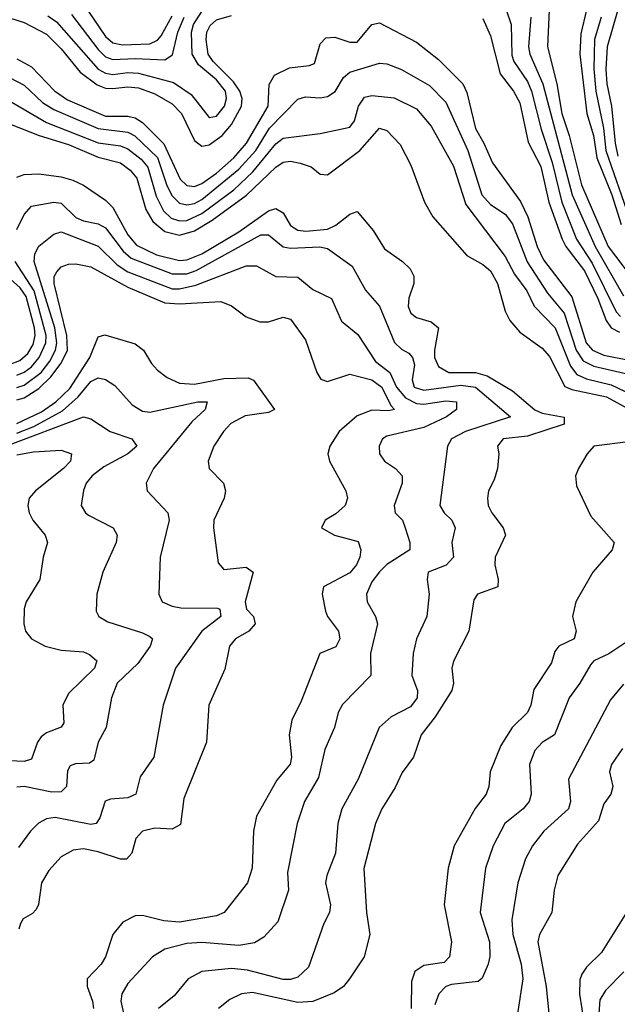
# Model space of a CAD drawing. Header units: inches. Extents: x 990535 to 1117859, y 769386 to 892122.
# Tile 1044 of 1056: x 1086358 to 1087973, y 855382 to 858043. Entities that reach past the tile are written whole.
import ezdxf

# ---------------------------------------------------------------- set-up
doc = ezdxf.new("R2010")
doc.units = ezdxf.units.IN
doc.header["$MEASUREMENT"] = 0
doc.layers.add('B0885', color=7, linetype='Continuous')

msp = doc.modelspace()

# ---------------------------------------------------------------- linework, layer by layer
at = {"layer": 'B0885', "color": 5}
for points, elevation in [([(1086528.3, 858088.3), (1086590, 857998.1), (1086610, 857981), (1086635.3, 857975.3), (1086710, 857978.5), (1086730, 857987.7), (1086740.5, 857999.5), (1086770, 858054.2)], 3980), ([(1086330, 858048.3), (1086370, 858035.7), (1086430, 858004.1), (1086470, 857965), (1086521.7, 857901.7), (1086567.4, 857867.4), (1086590, 857858.7), (1086610, 857857), (1086650, 857862.3), (1086679.3, 857859.3), (1086722.7, 857842.7), (1086770, 857815.6), (1086795.3, 857790), (1086830, 857716.6), (1086850, 857701.9), (1086870, 857704.7), (1086905.2, 857730), (1086930, 857760.5), (1086957.6, 857810), (1086959.6, 857830), (1086953, 857850), (1086935.5, 857875.5), (1086880.4, 857930), (1086866.9, 857950), (1086861.8, 857990), (1086863.9, 858010), (1086872.3, 858027.7), (1086890, 858042.6), (1086930, 858054.7)], 3920), ([(1086433.5, 858053.5), (1086457.4, 858037.4), (1086570, 857909.6), (1086590, 857898.9), (1086610, 857895.7), (1086650, 857900.7), (1086679.1, 857899.1), (1086773.5, 857873.5), (1086821.4, 857841.4), (1086870, 857779.1), (1086890, 857782.9), (1086911.6, 857810), (1086917.1, 857830), (1086913.7, 857850), (1086890, 857880.5), (1086841, 857921), (1086824.2, 857950), (1086822.3, 858010), (1086827.6, 858030), (1086850, 858065.9)], 3940), ([(1086497.6, 858057.6), (1086570, 857962.4), (1086590, 857943.4), (1086610, 857935.8), (1086670, 857938.6), (1086750, 857935.1), (1086771.3, 857948.7), (1086785.3, 858010), (1086802, 858050)], 3960), ([(1087610, 858046.4), (1087630, 858000.2), (1087656.8, 857896.8), (1087693, 857850), (1087710, 857818.7), (1087732.3, 857712.3), (1087766.7, 857646.7), (1087788, 857550), (1087824.2, 857450), (1087834.4, 857430), (1087884.9, 857364.9), (1087920.8, 857290), (1087942.7, 857230), (1087956.9, 857210), (1087979, 857199)], 3920), ([(1087673.2, 858070), (1087685.9, 858030), (1087687.7, 857947.7), (1087693.2, 857930), (1087730, 857876.6), (1087741, 857850), (1087767.6, 857747.6), (1087797.5, 857657.5), (1087823.5, 857550), (1087862.6, 857450), (1087905.4, 857385.4), (1087970, 857253.2), (1087981.4, 857241.4)], 3940), ([(1087739.5, 858050), (1087733.4, 857970), (1087736.7, 857950), (1087771.9, 857870), (1087850.9, 857570), (1087913.2, 857430), (1087990, 857296.9)], 3960), ([(1087789, 858070), (1087784.7, 857970), (1087809.7, 857870), (1087823.1, 857790), (1087843.2, 857730), (1087876.7, 857596.7), (1087948.1, 857430), (1088030, 857321.9)], 3980), ([(1087890, 858070), (1087874.9, 858005.1), (1087872.2, 857950), (1087891.1, 857790), (1087909.2, 857730), (1087917.5, 857670), (1087958, 857570), (1087983.8, 857490)], 4020), ([(1087929.4, 858050), (1087911.4, 857990), (1087909.5, 857910.5), (1087915.4, 857850), (1087935.6, 857750), (1087942.6, 857690), (1088006.3, 857506.3)], 4040), ([(1087974.9, 858070), (1087945.4, 857970), (1087942, 857910), (1087945, 857870), (1087957.4, 857810), (1087967.1, 857710), (1087974.9, 857674.9)], 4060), ([(1086350, 857937.2), (1086390, 857916.3), (1086451.5, 857851.5), (1086487, 857827), (1086590, 857782.3), (1086650, 857782.9), (1086670, 857778.3), (1086690, 857765.3), (1086747.6, 857707.6), (1086792, 857612), (1086810, 857595.3), (1086830, 857592.9), (1086850, 857600.4), (1086890, 857628.8), (1086936.6, 857670), (1086971.3, 857710), (1087029.2, 857810), (1087032.1, 857867.9), (1087046.5, 857893.5), (1087086.7, 857913.3), (1087140.5, 857919.5), (1087154.9, 857925.1), (1087170, 857978), (1087185.4, 857994.6), (1087210, 857996), (1087250, 857982.3), (1087270, 857982.9), (1087310, 858030.2), (1087330, 858034.6), (1087430, 857982.7), (1087490, 857935.9), (1087555.2, 857870), (1087566.5, 857846.5), (1087589.5, 857749.5), (1087612.6, 857710), (1087636, 857656), (1087711.6, 857551.6), (1087731.7, 857510), (1087756.1, 857430), (1087774.1, 857394.1), (1087850, 857294.1), (1087889.3, 857170), (1087905.8, 857150), (1087936.8, 857136.8), (1088010, 857122.3)], 3880), ([(1086330, 857887.3), (1086370, 857866.3), (1086419.8, 857819.8), (1086450, 857800.8), (1086570, 857748.9), (1086650, 857739.2), (1086669.4, 857729.4), (1086730.7, 857670.7), (1086755.6, 857595.6), (1086770, 857566.8), (1086790, 857547.6), (1086810, 857542.5), (1086830, 857546.8), (1086850, 857557.5), (1086950, 857639.3), (1086995.8, 857690), (1087032.7, 857750), (1087110, 857828.9), (1087130, 857834.9), (1087170, 857832.2), (1087190, 857835.8), (1087210.9, 857849.1), (1087233, 857887), (1087250, 857902), (1087330, 857925.6), (1087350, 857924), (1087390, 857908.9), (1087465.5, 857865.6), (1087510, 857820.1), (1087569.5, 857689.5), (1087607.2, 857570), (1087630, 857544), (1087670, 857517.3), (1087690, 857491.2), (1087729.1, 857389.1), (1087784.4, 857304.4), (1087829.7, 857249.7), (1087862.4, 857150), (1087881.2, 857121.2), (1087910, 857106.6), (1088070, 857069.7)], 3860), ([(1086330, 857824.2), (1086430, 857765.4), (1086570, 857710.4), (1086630, 857702), (1086650, 857694.1), (1086686.4, 857666.4), (1086704.6, 857644.5), (1086726.4, 857566.4), (1086746.6, 857526.6), (1086767, 857507), (1086790, 857499.3), (1086810, 857500.8), (1086850, 857519.3), (1086936.4, 857583.6), (1086988.2, 857631.8), (1087050, 857707.4), (1087070, 857723.2), (1087170, 857735.5), (1087250, 857753.2), (1087262.8, 857770), (1087273.9, 857810), (1087290, 857834.4), (1087310, 857838.4), (1087370, 857831.9), (1087430, 857802.1), (1087470, 857755.9), (1087530, 857647.3), (1087563.5, 857543.5), (1087670, 857403), (1087695.7, 857355.7), (1087728.3, 857310), (1087748.6, 857268.6), (1087805.5, 857210), (1087846.6, 857106.6), (1087864, 857084), (1087890, 857072.3), (1087956.4, 857056.4), (1088030, 857020.9)], 3840), ([(1086330, 857761.9), (1086410.7, 857730.7), (1086490, 857706.4), (1086570, 857671.4), (1086630, 857656.6), (1086656.8, 857636.8), (1086674.6, 857614.6), (1086699.2, 857530), (1086717.6, 857497.6), (1086750, 857470.9), (1086790, 857461.3), (1086830, 857472.3), (1086878.2, 857501.8), (1086971, 857569), (1087050, 857644.7), (1087070, 857658), (1087090, 857660.7), (1087115.6, 857655.6), (1087145.3, 857645.3), (1087170, 857625.5), (1087190, 857623.8), (1087277.6, 857690), (1087330, 857750.1), (1087350, 857744.2), (1087386.3, 857706.3), (1087415.5, 857650), (1087451.7, 857550), (1087474.4, 857510), (1087566.3, 857406.3), (1087610, 857381.6), (1087630, 857364.6), (1087648.9, 857330), (1087670, 857255.6), (1087682.7, 857230), (1087710, 857198.3), (1087770, 857155.3), (1087790, 857133.2), (1087831.6, 857051.6), (1087850, 857043.2), (1087943.7, 857023.7), (1088010, 856987.4)], 3820), ([(1086350, 857617.5), (1086370, 857624.7), (1086410, 857626.9), (1086470, 857618.5), (1086501.8, 857610), (1086530, 857595.9), (1086590, 857555.9), (1086610, 857535.8), (1086650, 857462.1), (1086674, 857434), (1086727.7, 857407.7), (1086790, 857392), (1086810, 857393.9), (1086850, 857410.8), (1086950.4, 857469.6), (1087030, 857526.6), (1087050, 857532.8), (1087070, 857521.7), (1087090, 857486.6), (1087110, 857474.3), (1087131.6, 857471.6), (1087190, 857477.5), (1087212.4, 857487.6), (1087250, 857517.4), (1087270, 857525.1), (1087313.3, 857473.2), (1087343.8, 857423.8), (1087392.9, 857390), (1087413.4, 857370), (1087423.2, 857350), (1087423.5, 857330), (1087409.6, 857290.4), (1087407.8, 857267.8), (1087415.4, 857250), (1087430, 857238), (1087470, 857226.4), (1087490.1, 857210.1), (1087478.8, 857150), (1087479.2, 857130), (1087490, 857106), (1087518, 857090), (1087589.7, 857089.7), (1087621, 857081), (1087690, 857039.8), (1087750, 856988.9), (1087770, 856979.6), (1087829.2, 856969.2), (1087829.4, 856950), (1087730, 856917.4), (1087665, 856910), (1087649.6, 856890), (1087653, 856870), (1087648.9, 856830), (1087640.4, 856799.6), (1087625.4, 856770), (1087622, 856750), (1087624.3, 856730), (1087634, 856710), (1087664.7, 856670), (1087670.8, 856650), (1087643, 856590), (1087642.4, 856570), (1087651.5, 856530), (1087650.1, 856510), (1087595.3, 856490), (1087585.1, 856474.9), (1087572.2, 856390), (1087530, 856309.4), (1087525.6, 856290), (1087530.1, 856250), (1087525.7, 856230), (1087481.2, 856158.8), (1087443.3, 856110), (1087422.5, 856050), (1087391.8, 856008.2), (1087372.7, 855967.3), (1087337, 855910), (1087319.6, 855870), (1087288.4, 855748.4), (1087295.5, 855630), (1087304.5, 855570), (1087288.8, 855510), (1087249.5, 855450), (1087233.1, 855430), (1087207.6, 855412.4), (1087150, 855388.7), (1087110, 855386.2), (1086986.7, 855413.3), (1086957, 855410), (1086925.6, 855394.4), (1086895.5, 855370)], 3780), ([(1086350, 857476.1), (1086370, 857516.8), (1086390, 857539.5), (1086449.9, 857550.1), (1086470, 857547.8), (1086510, 857508.5), (1086530, 857499.3), (1086570, 857491.7), (1086590, 857480.9), (1086637.4, 857417.4), (1086659.1, 857399.1), (1086770, 857356), (1086810, 857356.5), (1086834.8, 857365.2), (1087010, 857461.4), (1087030, 857462.1), (1087070, 857429.4), (1087090, 857426.1), (1087169.1, 857429.1), (1087190, 857424.8), (1087256.7, 857376.7), (1087292.4, 857312.4), (1087330, 857268.8), (1087370.6, 857170.6), (1087390, 857152.5), (1087410, 857141.8), (1087419.5, 857130), (1087424.8, 857110), (1087418.7, 857070), (1087424, 857050), (1087450, 857042), (1087550, 857055.7), (1087590, 857050.2), (1087684.4, 856970), (1087563.2, 856930), (1087525.2, 856910), (1087514, 856890), (1087493.5, 856730), (1087504.8, 856710), (1087525.9, 856690), (1087534.5, 856670), (1087526.2, 856630), (1087530.6, 856590), (1087510.9, 856569.1), (1087462, 856550), (1087458.9, 856530), (1087464.5, 856490), (1087458, 856430), (1087430.1, 856370), (1087421.8, 856330), (1087417.5, 856270), (1087433.4, 856230), (1087432.5, 856210), (1087414.2, 856185.8), (1087361.6, 856158.4), (1087329.4, 856130), (1087272.3, 855990), (1087228.5, 855910), (1087217.4, 855870), (1087211.4, 855790), (1087188, 855730), (1087184.5, 855710), (1087198, 855650), (1087195.1, 855630), (1087180.2, 855599.8), (1087138.5, 855481.5), (1087110, 855454.5), (1087090, 855448.3), (1087070, 855448.6), (1086973.6, 855473.6), (1086930, 855478.7), (1086850, 855470.4), (1086813, 855450), (1086775.2, 855404.8), (1086733.2, 855370)], 3760), ([(1086350, 857048.7), (1086370, 857055), (1086416.1, 857090), (1086439.4, 857120.6), (1086454.6, 857150), (1086458.5, 857170), (1086452.5, 857210), (1086397.3, 857390), (1086399.2, 857410), (1086410, 857430.7), (1086450, 857463.9), (1086470, 857469.7), (1086570, 857431), (1086621, 857381), (1086650, 857361.8), (1086770, 857316), (1086790, 857315.8), (1086834.3, 857325.7), (1086970, 857378.3), (1086997.9, 857377.9), (1087050, 857349.5), (1087110, 857347.7), (1087150, 857314.4), (1087200.6, 857290), (1087228.1, 857228.1), (1087271.9, 857191.9), (1087319.7, 857119.7), (1087358.1, 857090), (1087376, 857050), (1087400.9, 857020.9), (1087430, 857005.9), (1087450, 857003.8), (1087510, 857012.9), (1087538.5, 857010), (1087538.1, 856990), (1087511.9, 856970), (1087450, 856940.5), (1087350, 856917.3), (1087338.5, 856910), (1087329.4, 856890), (1087330.2, 856870), (1087344.3, 856850), (1087373.6, 856830), (1087391.5, 856810), (1087391.9, 856790), (1087370.1, 856730), (1087372.5, 856710), (1087392.3, 856690), (1087400.1, 856670), (1087412.1, 856630), (1087412, 856610), (1087350, 856570.7), (1087330, 856550.9), (1087310, 856523.5), (1087295, 856490), (1087296.6, 856470), (1087319.8, 856430), (1087324.7, 856410), (1087305.7, 856330), (1087307, 856270), (1087230, 856192.2), (1087218.3, 856170), (1087208.6, 856130), (1087182.5, 856070), (1087165.4, 855994.6), (1087128.1, 855930), (1087107.9, 855870), (1087082.1, 855737.9), (1087084.1, 855690), (1087055.7, 855604.3), (1087017.5, 855562.6), (1086992.6, 855547.4), (1086950, 855540.5), (1086850, 855548.3), (1086810, 855546), (1086749.7, 855530.3), (1086716.5, 855510), (1086650, 855437.7), (1086633.7, 855410), (1086631, 855390), (1086644.8, 855330)], 3740), ([(1086350, 857082.4), (1086370, 857090.8), (1086390, 857105.2), (1086410.8, 857130), (1086428.3, 857170), (1086429.1, 857190), (1086397.4, 857310), (1086346, 857390)], 3760), ([(1086350, 857015.4), (1086370, 857020.7), (1086410, 857046.3), (1086442.2, 857077.8), (1086470, 857114.7), (1086487.4, 857150), (1086485.6, 857190), (1086450.8, 857330), (1086451.3, 857348.7), (1086458.3, 857361.7), (1086470, 857375), (1086490, 857382.6), (1086510, 857383.8), (1086550, 857375.2), (1086650, 857320.5), (1086750, 857277.6), (1086790, 857275.2), (1086901.6, 857281.6), (1086930, 857270.1), (1086970, 857240.1), (1087006.7, 857226.7), (1087030, 857226.8), (1087070, 857239.1), (1087090, 857234.2), (1087130, 857177.8), (1087160.9, 857090), (1087171.7, 857071.7), (1087190, 857065.4), (1087250, 857084.9), (1087310, 857069.8), (1087336.5, 857050), (1087360.6, 857000.6), (1087370.7, 856990), (1087354.4, 856985.6), (1087310, 856987.9), (1087270, 856972.4), (1087221.1, 856930), (1087195.9, 856890), (1087190.9, 856870), (1087195.5, 856850), (1087239.3, 856770), (1087244.3, 856750), (1087237.6, 856730), (1087212.7, 856707.3), (1087183.6, 856690), (1087173.4, 856670), (1087208.5, 856650), (1087273, 856633), (1087279.8, 856610), (1087276.9, 856590), (1087267.9, 856570), (1087250, 856547.9), (1087178.7, 856510), (1087175.8, 856490), (1087184.4, 856444.4), (1087189.5, 856430), (1087219.4, 856390), (1087223.6, 856370), (1087212.5, 856347.5), (1087168.7, 856330), (1087118.6, 856201.4), (1087093.2, 856150), (1087086.5, 856110), (1087092.6, 856050), (1087089.1, 856030.9), (1087052.5, 855987.5), (1086998.3, 855890), (1086990.1, 855850), (1086986.1, 855750), (1086973.2, 855710), (1086910.2, 855630), (1086890, 855620.7), (1086790, 855603.2), (1086747.6, 855607.6), (1086690, 855621.7), (1086670, 855620.9), (1086636.8, 855603.2), (1086610, 855569.8), (1086589.6, 855510), (1086578.4, 855490), (1086540.4, 855450), (1086540.1, 855430), (1086554.8, 855390), (1086557.5, 855370)], 3720), ([(1086330, 857110.9), (1086358.3, 857121.8), (1086379.4, 857140.6), (1086394.5, 857165.5), (1086399.6, 857190), (1086397.9, 857210), (1086374.9, 857294.9), (1086358.9, 857318.9), (1086324, 857350)], 3780), ([(1086350, 856951.5), (1086416.7, 856983.3), (1086455.7, 857010), (1086493.6, 857046.4), (1086547.7, 857130), (1086570, 857185.7), (1086588.3, 857191.8), (1086670, 857167.3), (1086692.3, 857150), (1086713.8, 857113.8), (1086730, 857096), (1086756.1, 857076.1), (1086790, 857060.8), (1086830, 857058.2), (1086910, 857073.3), (1086975.6, 857075.6), (1086990, 857068.8), (1087046.3, 856990), (1087030, 856981.5), (1086967.2, 856972.8), (1086928.7, 856951.3), (1086908.9, 856930), (1086882.8, 856890), (1086867.2, 856850), (1086870.2, 856830), (1086908.3, 856790), (1086913.7, 856770), (1086910.1, 856750), (1086882.9, 856690), (1086881.7, 856670), (1086894.6, 856574.6), (1086910, 856556.9), (1086970, 856563.3), (1086988.7, 856550), (1086967, 856470), (1086970.5, 856450), (1086990.1, 856430), (1086994.6, 856410), (1086977.3, 856390), (1086941.6, 856370), (1086924.8, 856350), (1086912.3, 856287.7), (1086868.8, 856190), (1086862.9, 856090), (1086801.8, 855938.2), (1086792.7, 855867.3), (1086770, 855855.3), (1086722.7, 855857.3), (1086690, 855849.8), (1086671.6, 855830), (1086660.8, 855790), (1086646.2, 855773.8), (1086630, 855773.7), (1086570, 855794.1), (1086530, 855801.5), (1086502, 855798), (1086470, 855780.6), (1086436.5, 855743.5), (1086416.4, 855710), (1086408.5, 855651.5), (1086402, 855638), (1086392.8, 855627.2), (1086367.6, 855612.4), (1086359.8, 855600.2), (1086355.4, 855584.6)], 3680), ([(1086350, 856925.2), (1086396.4, 856943.6), (1086473.9, 856986.1), (1086516.3, 857023.7), (1086550, 857064.9), (1086570, 857075.4), (1086590, 857071), (1086614.7, 857054.7), (1086661.8, 857001.8), (1086690, 856985.1), (1086710, 856982.7), (1086839.6, 857010), (1086864.9, 857010), (1086858.9, 856990), (1086823.4, 856956.6), (1086719.8, 856830), (1086699.7, 856790), (1086702.8, 856770), (1086758.5, 856710), (1086761.6, 856690), (1086737.7, 856590), (1086733.8, 856490), (1086742.6, 856470), (1086770, 856457.5), (1086793.5, 856453.5), (1086892.4, 856452.4), (1086898.5, 856450), (1086901.3, 856430), (1086849.8, 856390.2), (1086779.2, 856290), (1086745.8, 856190), (1086720.6, 856050), (1086683.3, 855996.7), (1086671.6, 855950), (1086650, 855940.1), (1086603.5, 855936.5), (1086589.2, 855930.7), (1086574.6, 855885.4), (1086564.4, 855870), (1086550, 855867.2), (1086453.5, 855886.5), (1086430, 855882.5), (1086408.6, 855871.4), (1086386.7, 855850), (1086354.2, 855805.8)], 3660), ([(1086320.3, 856890), (1086530, 856970.1), (1086550, 856964.6), (1086602.4, 856930), (1086661.3, 856910), (1086674.5, 856890), (1086650.1, 856870), (1086585.3, 856834.7), (1086553.3, 856810), (1086537.7, 856790), (1086530.2, 856770.2), (1086523.8, 856730), (1086535.5, 856710), (1086544, 856704), (1086610.1, 856670.1), (1086621, 856650), (1086619, 856630), (1086582.7, 856550), (1086566.2, 856490), (1086564.1, 856444.1), (1086571.5, 856430), (1086595.8, 856415.8), (1086690, 856386), (1086710, 856375.8), (1086716.5, 856370), (1086710.6, 856350), (1086676.8, 856303.2), (1086621.5, 856250), (1086606.4, 856210), (1086591.5, 856130), (1086570.1, 856089.9), (1086558.5, 856041.5), (1086546.4, 856033.6), (1086508.6, 856031.4), (1086494.2, 856025.8), (1086487.3, 856012.7), (1086484.1, 855970), (1086470, 855955.5), (1086444.8, 855955.2), (1086369.7, 855970.3), (1086350, 855968.6)], 3640), ([(1088010, 856903.5), (1087909.4, 856890), (1087891.3, 856870), (1087868.6, 856830), (1087860.1, 856810), (1087863.2, 856783.2), (1087901.2, 856701.2), (1087964.8, 856630), (1087959.2, 856610), (1087907.2, 856550), (1087860.7, 856470), (1087852.2, 856430), (1087862.1, 856390), (1087856.9, 856370), (1087815.2, 856350), (1087804.6, 856335.4), (1087795.3, 856304.7), (1087747.7, 856232.3), (1087739, 856190), (1087730.1, 856170), (1087689, 856130), (1087658.6, 856081.4), (1087629.5, 856010), (1087625.5, 855970), (1087618.9, 855950), (1087589.2, 855910.8), (1087531.8, 855810), (1087515.9, 855750), (1087505.5, 855650), (1087525.1, 855550), (1087519.6, 855510), (1087505.1, 855494.9), (1087450, 855486.2), (1087426.3, 855470), (1087417.1, 855442.9), (1087415.7, 855370)], 3820), ([(1086350, 856867.1), (1086394.9, 856874.9), (1086470, 856879.6), (1086497.7, 856870), (1086494.8, 856850), (1086476.1, 856830), (1086400.4, 856770), (1086383.4, 856750), (1086379.8, 856730), (1086383.1, 856710), (1086393.4, 856690), (1086426.7, 856650), (1086432.9, 856630), (1086421.1, 856590), (1086412.6, 856530), (1086375.6, 856470), (1086369.5, 856450.5), (1086368.6, 856410), (1086373.8, 856390), (1086390.2, 856370), (1086427.1, 856350), (1086470, 856338.8), (1086530, 856334), (1086546.8, 856326.8), (1086566.1, 856310), (1086559.8, 856290), (1086490, 856222.2), (1086474.6, 856190), (1086477.2, 856142.8), (1086469.6, 856130.4), (1086430, 856115.8), (1086415.7, 856104.3), (1086406, 856090), (1086390, 856044.3), (1086370, 856038.1), (1086310, 856040.4)], 3620), ([(1087998.9, 856361.1), (1087950, 856328.8), (1087909.3, 856310), (1087900.5, 856299.5), (1087872.3, 856250), (1087843.1, 856210), (1087803.7, 856110), (1087770, 856089.3), (1087750, 856067.7), (1087735.7, 856030), (1087740.4, 855950), (1087735.3, 855930), (1087718.3, 855910), (1087669.5, 855870), (1087637.8, 855810), (1087616.6, 855750), (1087602.8, 855630), (1087627.6, 855550), (1087629, 855511), (1087623.7, 855490), (1087607.6, 855452.4), (1087597.2, 855442.8), (1087524.7, 855435.3), (1087509.4, 855430), (1087490.7, 855410), (1087480, 855380)], 3840), ([(1087990, 856246.8), (1087955.2, 856204.8), (1087840.9, 855990), (1087846.8, 855930), (1087840.9, 855910), (1087774.7, 855850), (1087743.8, 855810), (1087725.1, 855774.9), (1087704.7, 855710), (1087688.4, 855610), (1087690.7, 855570), (1087712.9, 855490), (1087718.1, 855450), (1087702.2, 855350)], 3860), ([(1087986.9, 856073.1), (1087957.5, 856030), (1087952.1, 856010), (1087961.5, 855970), (1087955.7, 855950), (1087936.4, 855923.6), (1087922.5, 855877.5), (1087865.3, 855814.7), (1087812.8, 855730), (1087802.3, 855690), (1087796.4, 855630), (1087762.6, 855570), (1087758.3, 855550), (1087781, 855430), (1087791, 855330)], 3880), ([(1087997.9, 855630), (1087930, 855521.9), (1087890, 855481.9), (1087877.2, 855462.8), (1087872.1, 855447.9), (1087871.1, 855408.9), (1087883.5, 855330)], 3920), ([(1087991.1, 855468.9), (1087941, 855419), (1087926, 855394), (1087923.2, 855356.8)], 3940)]:
    msp.add_lwpolyline(points, dxfattribs=dict(at, elevation=elevation))

doc.saveas('drawing.dxf')
